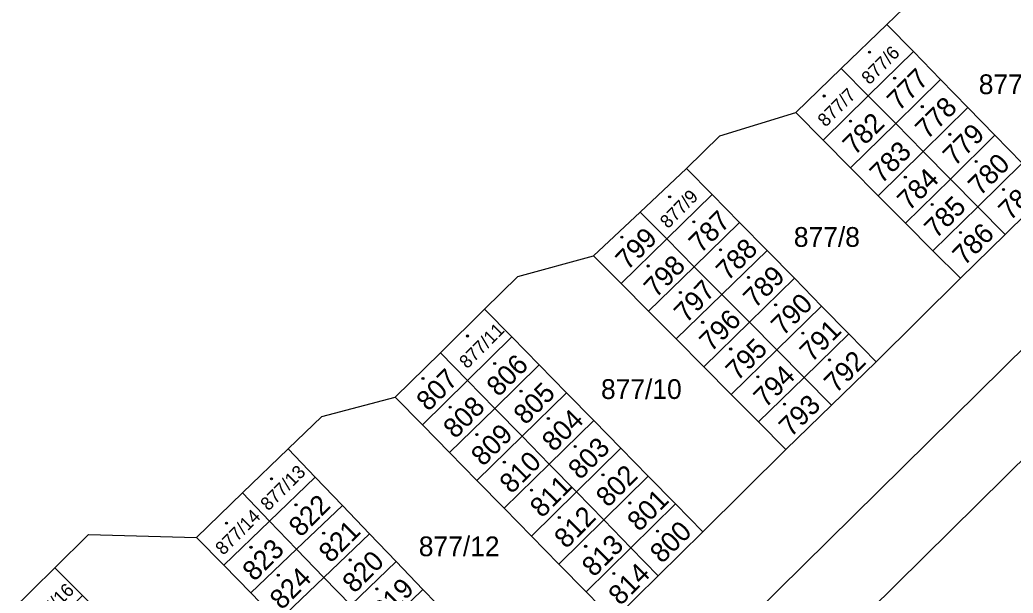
# Model space of a CAD drawing. Extents: x -598233 to -596890, y -1157848 to -1156431.
# Drawn here: x -597131.7 to -597046.1, y -1156990.7 to -1156941.3 of the extents above; entities that cross this region are included whole.
import ezdxf

# ---------------------------------------------------------------- set-up
doc = ezdxf.new("R2010")
doc.units = 0
for name, color, linetype in [('Level 1', 7, 'Continuous'), ('Level 4', 7, 'Continuous'), ('Level 5', 7, 'Continuous'), ('Level 60', 7, 'Continuous'), ('Vrstva 60', 7, 'Continuous')]:
    doc.layers.add(name, color=color, linetype=linetype)

msp = doc.modelspace()

# ---------------------------------------------------------------- linework, layer by layer
at = {"layer": 'Level 1'}
for points in [[(-597056.99, -1156941.69), (-597054.13, -1156938.9), (-597045.72, -1156940.03)], [(-597060.92, -1156945.49), (-597056.99, -1156941.69)], [(-597056.99, -1156941.69), (-597054.71, -1156944.03)], [(-597058.6, -1156947.84), (-597054.71, -1156944.03)], [(-597054.71, -1156944.03), (-597052.37, -1156946.43)], [(-597064.85, -1156949.28), (-597060.92, -1156945.49)], [(-597060.92, -1156945.49), (-597058.6, -1156947.84)], [(-597052.37, -1156946.43), (-597056.24, -1156950.23)], [(-597052.37, -1156946.43), (-597050.03, -1156948.83)], [(-597062.49, -1156951.66), (-597058.6, -1156947.84)], [(-597058.6, -1156947.84), (-597056.24, -1156950.23)], [(-597050.03, -1156948.83), (-597053.88, -1156952.63)], [(-597050.03, -1156948.83), (-597047.7, -1156951.23)], [(-597074.25, -1156954.09), (-597071.39, -1156951.28), (-597064.85, -1156949.28)], [(-597062.49, -1156951.66), (-597064.85, -1156949.28)], [(-597056.24, -1156950.23), (-597060.13, -1156954.04)], [(-597056.24, -1156950.23), (-597053.88, -1156952.63)], [(-597060.13, -1156954.04), (-597062.49, -1156951.66)], [(-597047.7, -1156951.23), (-597051.53, -1156955)], [(-597047.7, -1156951.23), (-597045.35, -1156953.64)], [(-597053.88, -1156952.63), (-597057.74, -1156956.44)], [(-597053.88, -1156952.63), (-597051.53, -1156955)], [(-597078.24, -1156957.85), (-597074.25, -1156954.09)], [(-597074.25, -1156954.09), (-597072.04, -1156956.34)], [(-597057.74, -1156956.44), (-597060.13, -1156954.04)], [(-597049.17, -1156957.39), (-597045.35, -1156953.64)], [(-597051.53, -1156955), (-597055.4, -1156958.79)], [(-597051.53, -1156955), (-597049.17, -1156957.39)], [(-597046.82, -1156959.77), (-597043.01, -1156956.04)], [(-597031.87, -1156956.4), (-597115.9, -1157039.29), (-597153.51, -1157088.92)], [(-597072.04, -1156956.34), (-597075.95, -1156960.16)], [(-597072.04, -1156956.34), (-597069.68, -1156958.75)], [(-597055.4, -1156958.79), (-597057.74, -1156956.44)], [(-597049.17, -1156957.39), (-597053.03, -1156961.17)], [(-597046.82, -1156959.77), (-597049.17, -1156957.39)], [(-597082.25, -1156961.62), (-597078.24, -1156957.85)], [(-597078.24, -1156957.85), (-597075.95, -1156960.16)], [(-597073.58, -1156962.55), (-597069.68, -1156958.75)], [(-597069.68, -1156958.75), (-597067.32, -1156961.15)], [(-597053.03, -1156961.17), (-597055.4, -1156958.79)], [(-597075.95, -1156960.16), (-597079.89, -1156964)], [(-597075.95, -1156960.16), (-597073.58, -1156962.55)], [(-597050.67, -1156963.55), (-597046.82, -1156959.77)], [(-597127.01, -1157063), (-597116.64, -1157050.56), (-597100.6, -1157033.78), (-597032.81, -1156966.81), (-597027.34, -1156960.98)], [(-597067.32, -1156961.15), (-597071.22, -1156964.94)], [(-597067.32, -1156961.15), (-597064.96, -1156963.55)], [(-597050.67, -1156963.55), (-597053.03, -1156961.17)], [(-597091.64, -1156966.21), (-597088.78, -1156963.4), (-597082.25, -1156961.62)], [(-597082.25, -1156961.62), (-597079.89, -1156964)], [(-597077.52, -1156966.39), (-597073.58, -1156962.55)], [(-597071.22, -1156964.94), (-597073.58, -1156962.55)], [(-597064.96, -1156963.55), (-597068.84, -1156967.34)], [(-597064.96, -1156963.55), (-597062.62, -1156965.94)], [(-597050.67, -1156963.55), (-597057.92, -1156970.73)], [(-597079.89, -1156964), (-597077.52, -1156966.39)], [(-597071.22, -1156964.94), (-597075.15, -1156968.77)], [(-597068.84, -1156967.34), (-597071.22, -1156964.94)], [(-597091.64, -1156966.21), (-597095.43, -1156969.97)], [(-597091.64, -1156966.21), (-597089.3, -1156968.6)], [(-597062.62, -1156965.94), (-597066.48, -1156969.72)], [(-597062.62, -1156965.94), (-597060.27, -1156968.34)], [(-597077.52, -1156966.39), (-597075.15, -1156968.77)], [(-597068.84, -1156967.34), (-597072.77, -1156971.16)], [(-597066.48, -1156969.72), (-597068.84, -1156967.34)], [(-597093.11, -1156972.35), (-597089.3, -1156968.6)], [(-597089.3, -1156968.6), (-597086.94, -1156971)], [(-597075.15, -1156968.77), (-597072.77, -1156971.16)], [(-597060.27, -1156968.34), (-597064.13, -1156972.1)], [(-597060.27, -1156968.34), (-597057.92, -1156970.73)], [(-597066.48, -1156969.72), (-597070.4, -1156973.55)], [(-597064.13, -1156972.1), (-597066.48, -1156969.72)], [(-597095.43, -1156969.97), (-597099.35, -1156973.78)], [(-597095.43, -1156969.97), (-597093.11, -1156972.35)], [(-597090.76, -1156974.75), (-597086.94, -1156971)], [(-597086.94, -1156971), (-597084.59, -1156973.4)], [(-597072.77, -1156971.16), (-597070.4, -1156973.55)], [(-597061.77, -1156974.48), (-597057.92, -1156970.73)], [(-597064.13, -1156972.1), (-597068.05, -1156975.91)], [(-597061.77, -1156974.48), (-597064.13, -1156972.1)], [(-597093.11, -1156972.35), (-597097, -1156976.17)], [(-597093.11, -1156972.35), (-597090.76, -1156974.75)], [(-597108.57, -1156978.24), (-597105.67, -1156975.46), (-597099.35, -1156973.78)], [(-597099.35, -1156973.78), (-597097, -1156976.17)], [(-597084.59, -1156973.4), (-597088.42, -1156977.15)], [(-597084.59, -1156973.4), (-597082.23, -1156975.8)], [(-597070.4, -1156973.55), (-597068.05, -1156975.91)], [(-597090.76, -1156974.75), (-597094.65, -1156978.56)], [(-597088.42, -1156977.15), (-597090.76, -1156974.75)], [(-597065.69, -1156978.29), (-597061.77, -1156974.48)], [(-597097, -1156976.17), (-597094.65, -1156978.56)], [(-597082.23, -1156975.8), (-597086.07, -1156979.56)], [(-597082.23, -1156975.8), (-597079.9, -1156978.18)], [(-597068.05, -1156975.91), (-597065.69, -1156978.29)], [(-597088.42, -1156977.15), (-597092.3, -1156980.96)], [(-597086.07, -1156979.56), (-597088.42, -1156977.15)], [(-597112.49, -1156982.03), (-597108.57, -1156978.24)], [(-597108.57, -1156978.24), (-597106.24, -1156980.67)], [(-597079.9, -1156978.18), (-597083.73, -1156981.95)], [(-597079.9, -1156978.18), (-597077.55, -1156980.58)], [(-597065.69, -1156978.29), (-597072.84, -1156985.38)], [(-597094.65, -1156978.56), (-597092.3, -1156980.96)], [(-597086.07, -1156979.56), (-597089.96, -1156983.35)], [(-597083.73, -1156981.95), (-597086.07, -1156979.56)], [(-597110.16, -1156984.45), (-597106.24, -1156980.67)], [(-597106.24, -1156980.67), (-597103.89, -1156983.11)], [(-597077.55, -1156980.58), (-597081.38, -1156984.36)], [(-597077.55, -1156980.58), (-597075.2, -1156982.97)], [(-597092.3, -1156980.96), (-597089.96, -1156983.35)], [(-597116.44, -1156985.86), (-597112.49, -1156982.03)], [(-597112.49, -1156982.03), (-597110.16, -1156984.45)], [(-597083.73, -1156981.95), (-597087.6, -1156985.76)], [(-597081.38, -1156984.36), (-597083.73, -1156981.95)], [(-597103.89, -1156983.11), (-597107.83, -1156986.87)], [(-597103.89, -1156983.11), (-597101.55, -1156985.55)], [(-597089.96, -1156983.35), (-597087.6, -1156985.76)], [(-597075.2, -1156982.97), (-597079.04, -1156986.76)], [(-597075.2, -1156982.97), (-597072.84, -1156985.38)], [(-597110.16, -1156984.45), (-597114.1, -1156988.26)], [(-597110.16, -1156984.45), (-597107.83, -1156986.87)], [(-597081.38, -1156984.36), (-597085.24, -1156988.17)], [(-597079.04, -1156986.76), (-597081.38, -1156984.36)], [(-597128.64, -1156988.49), (-597125.74, -1156985.6), (-597116.44, -1156985.86)], [(-597116.44, -1156985.86), (-597114.1, -1156988.26)], [(-597105.48, -1156989.3), (-597101.55, -1156985.55)], [(-597101.55, -1156985.55), (-597099.25, -1156987.94)], [(-597087.6, -1156985.76), (-597085.24, -1156988.17)], [(-597076.69, -1156989.17), (-597072.84, -1156985.38)], [(-597107.83, -1156986.87), (-597111.78, -1156990.64)], [(-597107.83, -1156986.87), (-597105.48, -1156989.3)], [(-597079.04, -1156986.76), (-597082.89, -1156990.56)], [(-597076.69, -1156989.17), (-597079.04, -1156986.76)], [(-597132.49, -1156992.27), (-597128.64, -1156988.49)], [(-597126.28, -1156990.86), (-597128.64, -1156988.49)], [(-597114.1, -1156988.26), (-597111.78, -1156990.64)], [(-597103.16, -1156991.7), (-597099.25, -1156987.94)], [(-597099.25, -1156987.94), (-597096.95, -1156990.34)], [(-597085.24, -1156988.17), (-597082.89, -1156990.56)], [(-597105.48, -1156989.3), (-597109.42, -1156993.06)], [(-597105.48, -1156989.3), (-597103.16, -1156991.7)], [(-597080.54, -1156992.96), (-597076.69, -1156989.17)], [(-597111.78, -1156990.64), (-597109.42, -1156993.06)], [(-597096.95, -1156990.34), (-597100.84, -1156994.11)], [(-597096.95, -1156990.34), (-597094.61, -1156992.77)], [(-597082.89, -1156990.56), (-597080.54, -1156992.96)]]:
    msp.add_lwpolyline(points, dxfattribs=at)
at = {"layer": 'Level 5'}
for centre, radius in [((-597058.5, -1156944.08), 0.09), ((-597058.5, -1156944.08), 0.0521), ((-597056.33, -1156946.32), 0.09), ((-597056.33, -1156946.32), 0.0521), ((-597062.4, -1156947.85), 0.09), ((-597062.4, -1156947.85), 0.0521), ((-597053.95, -1156948.77), 0.09), ((-597053.95, -1156948.77), 0.0521), ((-597060.13, -1156950.01), 0.09), ((-597060.13, -1156950.01), 0.0521), ((-597051.58, -1156951.15), 0.09), ((-597051.58, -1156951.15), 0.0521), ((-597049.31, -1156953.49), 0.09), ((-597049.31, -1156953.49), 0.0521), ((-597055.41, -1156954.84), 0.09), ((-597055.41, -1156954.84), 0.0521), ((-597046.96, -1156955.91), 0.09), ((-597046.96, -1156955.91), 0.0521), ((-597075.7, -1156956.54), 0.09), ((-597075.7, -1156956.54), 0.0521), ((-597053.1, -1156957.19), 0.09), ((-597053.1, -1156957.19), 0.0521), ((-597073.62, -1156958.69), 0.09), ((-597073.62, -1156958.69), 0.0521), ((-597079.83, -1156960.01), 0.09), ((-597079.83, -1156960.01), 0.0521), ((-597050.65, -1156959.6), 0.09), ((-597050.65, -1156959.6), 0.0521), ((-597071.32, -1156961.09), 0.09), ((-597071.32, -1156961.09), 0.0521), ((-597077.56, -1156962.49), 0.09), ((-597077.56, -1156962.49), 0.0521), ((-597068.92, -1156963.47), 0.09), ((-597068.92, -1156963.47), 0.0521), ((-597074.78, -1156964.77), 0.09), ((-597074.78, -1156964.77), 0.0521), ((-597066.58, -1156965.84), 0.09), ((-597066.58, -1156965.84), 0.0521), ((-597072.86, -1156967.34), 0.09), ((-597072.86, -1156967.34), 0.0521), ((-597093.11, -1156968.52), 0.09), ((-597093.11, -1156968.52), 0.0521), ((-597064.24, -1156968.28), 0.09), ((-597064.24, -1156968.28), 0.0521), ((-597070.45, -1156969.64), 0.09), ((-597070.45, -1156969.64), 0.0521), ((-597061.94, -1156970.58), 0.09), ((-597061.94, -1156970.58), 0.0521), ((-597090.77, -1156970.88), 0.09), ((-597090.77, -1156970.88), 0.0521), ((-597096.95, -1156972.17), 0.09), ((-597096.95, -1156972.17), 0.0521), ((-597068.11, -1156972.04), 0.09), ((-597068.11, -1156972.04), 0.0521), ((-597088.5, -1156973.27), 0.09), ((-597088.5, -1156973.27), 0.0521), ((-597094.6, -1156974.64), 0.09), ((-597094.6, -1156974.64), 0.0521), ((-597065.81, -1156974.38), 0.09), ((-597065.81, -1156974.38), 0.0521), ((-597086.15, -1156975.62), 0.09), ((-597086.15, -1156975.62), 0.0521), ((-597092.31, -1156977.01), 0.09), ((-597092.31, -1156977.01), 0.0521), ((-597083.84, -1156978.04), 0.09), ((-597083.84, -1156978.04), 0.0521), ((-597089.94, -1156979.38), 0.09), ((-597089.94, -1156979.38), 0.0521), ((-597110, -1156980.81), 0.09), ((-597110, -1156980.81), 0.0521), ((-597081.45, -1156980.47), 0.09), ((-597081.45, -1156980.47), 0.0521), ((-597087.6, -1156981.8), 0.09), ((-597087.6, -1156981.8), 0.0521), ((-597107.88, -1156983.05), 0.09), ((-597107.88, -1156983.05), 0.0521), ((-597079.14, -1156982.9), 0.09), ((-597079.14, -1156982.9), 0.0521), ((-597085.21, -1156984.15), 0.09), ((-597085.21, -1156984.15), 0.0521), ((-597113.86, -1156984.63), 0.09), ((-597113.86, -1156984.63), 0.0521), ((-597105.5, -1156985.49), 0.09), ((-597105.5, -1156985.49), 0.0521), ((-597076.75, -1156985.33), 0.09), ((-597076.75, -1156985.33), 0.0521), ((-597111.76, -1156986.71), 0.09), ((-597111.76, -1156986.71), 0.0521), ((-597082.94, -1156986.63), 0.09), ((-597082.94, -1156986.63), 0.0521), ((-597103.21, -1156987.81), 0.09), ((-597103.21, -1156987.81), 0.0521), ((-597109.41, -1156989.12), 0.09), ((-597109.41, -1156989.12), 0.0521), ((-597080.51, -1156988.97), 0.09), ((-597080.51, -1156988.97), 0.0521), ((-597100.92, -1156990.3), 0.09), ((-597100.92, -1156990.3), 0.0521)]:
    msp.add_circle(centre, radius, dxfattribs=at)
at = {"layer": 'Level 60'}
for points in [[(-597054.71, -1156944.03), (-597056.99, -1156941.69), (-597054.13, -1156938.9), (-597045.72, -1156940.03), (-597043.4, -1156942.37), (-597041.04, -1156944.76), (-597038.69, -1156947.15), (-597036.2, -1156949.65), (-597037.41, -1156950.79), (-597043.01, -1156956.04), (-597045.35, -1156953.64), (-597047.7, -1156951.23), (-597050.03, -1156948.83), (-597052.37, -1156946.43)], [(-597056.99, -1156941.69), (-597054.71, -1156944.03), (-597058.6, -1156947.84), (-597060.92, -1156945.49)], [(-597054.71, -1156944.03), (-597052.37, -1156946.43), (-597056.24, -1156950.23), (-597058.6, -1156947.84)], [(-597062.49, -1156951.66), (-597064.85, -1156949.28), (-597060.92, -1156945.49), (-597058.6, -1156947.84)], [(-597052.37, -1156946.43), (-597050.03, -1156948.83), (-597053.88, -1156952.63), (-597056.24, -1156950.23)], [(-597060.13, -1156954.04), (-597062.49, -1156951.66), (-597058.6, -1156947.84), (-597056.24, -1156950.23)], [(-597050.03, -1156948.83), (-597047.7, -1156951.23), (-597051.53, -1156955), (-597053.88, -1156952.63)], [(-597050.67, -1156963.55), (-597057.92, -1156970.73), (-597060.27, -1156968.34), (-597062.62, -1156965.94), (-597064.96, -1156963.55), (-597067.32, -1156961.15), (-597069.68, -1156958.75), (-597072.04, -1156956.34), (-597074.25, -1156954.09), (-597071.39, -1156951.28), (-597064.85, -1156949.28), (-597062.49, -1156951.66), (-597060.13, -1156954.04), (-597057.74, -1156956.44), (-597055.4, -1156958.79), (-597053.03, -1156961.17)], [(-597057.74, -1156956.44), (-597060.13, -1156954.04), (-597056.24, -1156950.23), (-597053.88, -1156952.63)], [(-597047.7, -1156951.23), (-597045.35, -1156953.64), (-597049.17, -1156957.39), (-597051.53, -1156955)], [(-597055.4, -1156958.79), (-597057.74, -1156956.44), (-597053.88, -1156952.63), (-597051.53, -1156955)], [(-597074.25, -1156954.09), (-597072.04, -1156956.34), (-597075.95, -1156960.16), (-597078.24, -1156957.85)], [(-597045.35, -1156953.64), (-597043.01, -1156956.04), (-597046.82, -1156959.77), (-597049.17, -1156957.39)], [(-597053.03, -1156961.17), (-597055.4, -1156958.79), (-597051.53, -1156955), (-597049.17, -1156957.39)], [(-597032.81, -1156966.81), (-597100.6, -1157033.78), (-597116.64, -1157050.56), (-597127.01, -1157063), (-597153.51, -1157088.92), (-597115.9, -1157039.29), (-597031.87, -1156956.4), (-597027.34, -1156960.98)], [(-597072.04, -1156956.34), (-597069.68, -1156958.75), (-597073.58, -1156962.55), (-597075.95, -1156960.16)], [(-597050.67, -1156963.55), (-597053.03, -1156961.17), (-597049.17, -1156957.39), (-597046.82, -1156959.77)], [(-597079.89, -1156964), (-597082.25, -1156961.62), (-597078.24, -1156957.85), (-597075.95, -1156960.16)], [(-597069.68, -1156958.75), (-597067.32, -1156961.15), (-597071.22, -1156964.94), (-597073.58, -1156962.55)], [(-597077.52, -1156966.39), (-597079.89, -1156964), (-597075.95, -1156960.16), (-597073.58, -1156962.55)], [(-597067.32, -1156961.15), (-597064.96, -1156963.55), (-597068.84, -1156967.34), (-597071.22, -1156964.94)], [(-597065.69, -1156978.29), (-597072.84, -1156985.38), (-597075.2, -1156982.97), (-597077.55, -1156980.58), (-597079.9, -1156978.18), (-597082.23, -1156975.8), (-597084.59, -1156973.4), (-597086.94, -1156971), (-597089.3, -1156968.6), (-597091.64, -1156966.21), (-597088.78, -1156963.4), (-597082.25, -1156961.62), (-597079.89, -1156964), (-597077.52, -1156966.39), (-597075.15, -1156968.77), (-597072.77, -1156971.16), (-597070.4, -1156973.55), (-597068.05, -1156975.91)], [(-597075.15, -1156968.77), (-597077.52, -1156966.39), (-597073.58, -1156962.55), (-597071.22, -1156964.94)], [(-597064.96, -1156963.55), (-597062.62, -1156965.94), (-597066.48, -1156969.72), (-597068.84, -1156967.34)], [(-597072.77, -1156971.16), (-597075.15, -1156968.77), (-597071.22, -1156964.94), (-597068.84, -1156967.34)], [(-597091.64, -1156966.21), (-597089.3, -1156968.6), (-597093.11, -1156972.35), (-597095.43, -1156969.97)], [(-597062.62, -1156965.94), (-597060.27, -1156968.34), (-597064.13, -1156972.1), (-597066.48, -1156969.72)], [(-597070.4, -1156973.55), (-597072.77, -1156971.16), (-597068.84, -1156967.34), (-597066.48, -1156969.72)], [(-597089.3, -1156968.6), (-597086.94, -1156971), (-597090.76, -1156974.75), (-597093.11, -1156972.35)], [(-597060.27, -1156968.34), (-597057.92, -1156970.73), (-597061.77, -1156974.48), (-597064.13, -1156972.1)], [(-597068.05, -1156975.91), (-597070.4, -1156973.55), (-597066.48, -1156969.72), (-597064.13, -1156972.1)], [(-597099.35, -1156973.78), (-597095.43, -1156969.97), (-597093.11, -1156972.35), (-597097, -1156976.17)], [(-597086.94, -1156971), (-597084.59, -1156973.4), (-597088.42, -1156977.15), (-597090.76, -1156974.75)], [(-597065.69, -1156978.29), (-597068.05, -1156975.91), (-597064.13, -1156972.1), (-597061.77, -1156974.48)], [(-597094.65, -1156978.56), (-597097, -1156976.17), (-597093.11, -1156972.35), (-597090.76, -1156974.75)], [(-597080.54, -1156992.96), (-597087.65, -1157000.02), (-597089.97, -1156997.6), (-597092.29, -1156995.19), (-597094.61, -1156992.77), (-597096.95, -1156990.34), (-597099.25, -1156987.94), (-597101.55, -1156985.55), (-597103.89, -1156983.11), (-597106.24, -1156980.67), (-597108.57, -1156978.24), (-597105.67, -1156975.46), (-597099.35, -1156973.78), (-597097, -1156976.17), (-597094.65, -1156978.56), (-597092.3, -1156980.96), (-597089.96, -1156983.35), (-597087.6, -1156985.76), (-597085.24, -1156988.17), (-597082.89, -1156990.56)], [(-597084.59, -1156973.4), (-597082.23, -1156975.8), (-597086.07, -1156979.56), (-597088.42, -1156977.15)], [(-597092.3, -1156980.96), (-597094.65, -1156978.56), (-597090.76, -1156974.75), (-597088.42, -1156977.15)], [(-597082.23, -1156975.8), (-597079.9, -1156978.18), (-597083.73, -1156981.95), (-597086.07, -1156979.56)], [(-597089.96, -1156983.35), (-597092.3, -1156980.96), (-597088.42, -1156977.15), (-597086.07, -1156979.56)], [(-597108.57, -1156978.24), (-597106.24, -1156980.67), (-597110.16, -1156984.45), (-597112.49, -1156982.03)], [(-597079.9, -1156978.18), (-597077.55, -1156980.58), (-597081.38, -1156984.36), (-597083.73, -1156981.95)], [(-597087.6, -1156985.76), (-597089.96, -1156983.35), (-597086.07, -1156979.56), (-597083.73, -1156981.95)], [(-597106.24, -1156980.67), (-597103.89, -1156983.11), (-597107.83, -1156986.87), (-597110.16, -1156984.45)], [(-597077.55, -1156980.58), (-597075.2, -1156982.97), (-597079.04, -1156986.76), (-597081.38, -1156984.36)], [(-597114.1, -1156988.26), (-597116.44, -1156985.86), (-597112.49, -1156982.03), (-597110.16, -1156984.45)], [(-597085.24, -1156988.17), (-597087.6, -1156985.76), (-597083.73, -1156981.95), (-597081.38, -1156984.36)], [(-597103.89, -1156983.11), (-597101.55, -1156985.55), (-597105.48, -1156989.3), (-597107.83, -1156986.87)], [(-597072.84, -1156985.38), (-597076.69, -1156989.17), (-597079.04, -1156986.76), (-597075.2, -1156982.97)], [(-597111.78, -1156990.64), (-597114.1, -1156988.26), (-597110.16, -1156984.45), (-597107.83, -1156986.87)], [(-597082.89, -1156990.56), (-597085.24, -1156988.17), (-597081.38, -1156984.36), (-597079.04, -1156986.76)], [(-597095.33, -1157007.51), (-597102.56, -1157014.68), (-597104.96, -1157012.27), (-597107.35, -1157009.87), (-597109.69, -1157007.52), (-597112.08, -1157005.12), (-597114.44, -1157002.75), (-597116.81, -1157000.37), (-597119.18, -1156997.99), (-597121.54, -1156995.62), (-597123.91, -1156993.24), (-597126.28, -1156990.86), (-597128.64, -1156988.49), (-597125.74, -1156985.6), (-597116.44, -1156985.86), (-597114.1, -1156988.26), (-597111.78, -1156990.64), (-597109.42, -1156993.06), (-597107.07, -1156995.47), (-597104.72, -1156997.88), (-597102.37, -1157000.29), (-597100.03, -1157002.69), (-597097.68, -1157005.1)], [(-597101.55, -1156985.55), (-597099.25, -1156987.94), (-597103.16, -1156991.7), (-597105.48, -1156989.3)], [(-597109.42, -1156993.06), (-597111.78, -1156990.64), (-597107.83, -1156986.87), (-597105.48, -1156989.3)], [(-597076.69, -1156989.17), (-597080.54, -1156992.96), (-597082.89, -1156990.56), (-597079.04, -1156986.76)], [(-597128.64, -1156988.49), (-597126.28, -1156990.86), (-597130.13, -1156994.65), (-597132.49, -1156992.27)], [(-597099.25, -1156987.94), (-597096.95, -1156990.34), (-597100.84, -1156994.11), (-597103.16, -1156991.7)], [(-597107.07, -1156995.47), (-597109.42, -1156993.06), (-597105.48, -1156989.3), (-597103.16, -1156991.7)], [(-597096.95, -1156990.34), (-597094.61, -1156992.77), (-597098.5, -1156996.54), (-597100.84, -1156994.11)]]:
    msp.add_lwpolyline(points, close=True, dxfattribs=at)
msp.add_lwpolyline([(-597080.54, -1156992.96), (-597076.69, -1156989.17), (-597072.84, -1156985.38), (-597065.69, -1156978.29), (-597061.77, -1156974.48), (-597057.92, -1156970.73), (-597050.67, -1156963.55), (-597046.82, -1156959.77), (-597043.01, -1156956.04), (-597037.41, -1156950.79), (-597031.87, -1156956.4), (-597115.9, -1157039.29)], dxfattribs=at)
at = {"layer": 'Vrstva 60'}
for points in [[(-597132.49, -1156992.27), (-597128.64, -1156988.49), (-597125.74, -1156985.6), (-597116.44, -1156985.86), (-597112.49, -1156982.03), (-597108.57, -1156978.24), (-597105.67, -1156975.46), (-597099.35, -1156973.78), (-597095.43, -1156969.97), (-597091.64, -1156966.21), (-597088.78, -1156963.4), (-597082.25, -1156961.62), (-597078.24, -1156957.85), (-597074.25, -1156954.09), (-597071.39, -1156951.28), (-597064.85, -1156949.28), (-597060.92, -1156945.49), (-597056.99, -1156941.69), (-597054.13, -1156938.9), (-597045.72, -1156940.03), (-597043.31, -1156937.64), (-597054.16, -1156933.55), (-597043.7, -1156920), (-597031.29, -1156895.2)], [(-596979.19, -1156896.14), (-596990.38, -1156914.69), (-596993.91, -1156920.24), (-597005.33, -1156936.23), (-597008.68, -1156940.44), (-597016.4, -1156949.33), (-597027.34, -1156960.98), (-597032.81, -1156966.81), (-597100.6, -1157033.78), (-597116.64, -1157050.56), (-597127.01, -1157063), (-597134.42, -1157071.89), (-597140.1, -1157080.14), (-597146.25, -1157089.06), (-597157.85, -1157111.38), (-597160.34, -1157117.25), (-597163.8, -1157126.06), (-597165.36, -1157130.43), (-597165.97, -1157132.28), (-597166.32, -1157133.32), (-597167.01, -1157136.05), (-597167.66, -1157139.03), (-597168.38, -1157143.3)]]:
    msp.add_lwpolyline(points, dxfattribs=at)

# ---------------------------------------------------------------- texts
at = {"layer": 'Level 4'}
for s, height, rotation, p in [('877/6', 1.14, 45.08901, (-597058.503, -1156946.938)), ('777', 1.7, 45.08901, (-597055.952, -1156949.216)), ('877/7', 1.14, 45.08901, (-597062.277, -1156950.581)), ('778', 1.7, 45.08901, (-597053.52, -1156951.653)), ('782', 1.7, 45.08901, (-597059.765, -1156953.029)), ('779', 1.7, 45.08901, (-597051.147, -1156953.961)), ('783', 1.7, 45.08901, (-597057.453, -1156955.467)), ('780', 1.7, 45.08901, (-597048.966, -1156956.529)), ('784', 1.7, 45.08901, (-597055.079, -1156957.813)), ('781', 1.7, 45.08901, (-597046.372, -1156958.655)), ('877/9', 1.14, 45.4338, (-597075.845, -1156959.326)), ('785', 1.7, 45.08901, (-597052.748, -1156960.202)), ('787', 1.7, 45.08901, (-597073.024, -1156961.468)), ('799', 1.7, 45.36288, (-597079.326, -1156962.922)), ('786', 1.7, 45.08901, (-597050.319, -1156962.533)), ('788', 1.7, 45.08901, (-597070.691, -1156963.845)), ('798', 1.7, 45.83061, (-597076.879, -1156965.304)), ('789', 1.7, 45.08901, (-597068.339, -1156966.203)), ('797', 1.7, 46.54575, (-597074.257, -1156967.47)), ('790', 1.7, 45.08901, (-597065.939, -1156968.573)), ('796', 1.7, 45.08901, (-597072.122, -1156969.956)), ('877/11', 1.14, 45.08901, (-597093.141, -1156971.395)), ('791', 1.7, 45.08901, (-597063.475, -1156970.848)), ('795', 1.7, 45.08901, (-597069.851, -1156972.455)), ('806', 1.7, 45.08901, (-597090.441, -1156973.825)), ('792', 1.7, 45.08901, (-597061.368, -1156973.522)), ('807', 1.7, 45.08901, (-597096.486, -1156975.079)), ('794', 1.7, 45.08901, (-597067.452, -1156974.766)), ('805', 1.7, 45.08901, (-597088.12, -1156976.244)), ('808', 1.7, 45.08901, (-597094.173, -1156977.437)), ('793', 1.7, 45.05175, (-597065.267, -1156977.29)), ('804', 1.7, 45.08901, (-597085.671, -1156978.565)), ('809', 1.7, 45.08901, (-597091.771, -1156979.815)), ('803', 1.7, 45.08901, (-597083.415, -1156980.969)), ('810', 1.7, 45.08901, (-597089.324, -1156982.177)), ('877/13', 1.14, 45.08901, (-597110.261, -1156983.636)), ('802', 1.7, 45.08901, (-597081.017, -1156983.351)), ('811', 1.7, 45.08901, (-597086.7, -1156984.253)), ('822', 1.7, 45.08901, (-597107.476, -1156985.91)), ('801', 1.7, 45.08901, (-597078.324, -1156985.437)), ('812', 1.7, 45.08901, (-597084.613, -1156986.906)), ('877/14', 1.14, 45.08901, (-597114.145, -1156987.45)), ('821', 1.7, 45.08901, (-597104.893, -1156988.136)), ('800', 1.7, 45.08901, (-597076.367, -1156988.181)), ('813', 1.7, 45.08901, (-597082.231, -1156989.345)), ('823', 1.7, 45.08901, (-597111.464, -1156989.718)), ('820', 1.7, 45.08901, (-597102.857, -1156990.741)), ('824', 1.7, 45.08901, (-597109.11, -1156992.174)), ('814', 1.7, 45.08901, (-597079.947, -1156991.8)), ('877/16', 1.14, 45.08901, (-597130.195, -1156993.81)), ('819', 1.7, 45.08901, (-597100.277, -1156993.1))]:
    msp.add_text(s, height=height, rotation=rotation, dxfattribs=at).set_placement(p)
for s, p in [('877/5', (-597049.083, -1156947.69)), ('877/8', (-597065.01, -1156960.84)), ('877/10', (-597081.617, -1156973.94)), ('877/12', (-597097.308, -1156987.48))]:
    msp.add_text(s, height=1.7, dxfattribs=at).set_placement(p)

doc.saveas('drawing.dxf')
